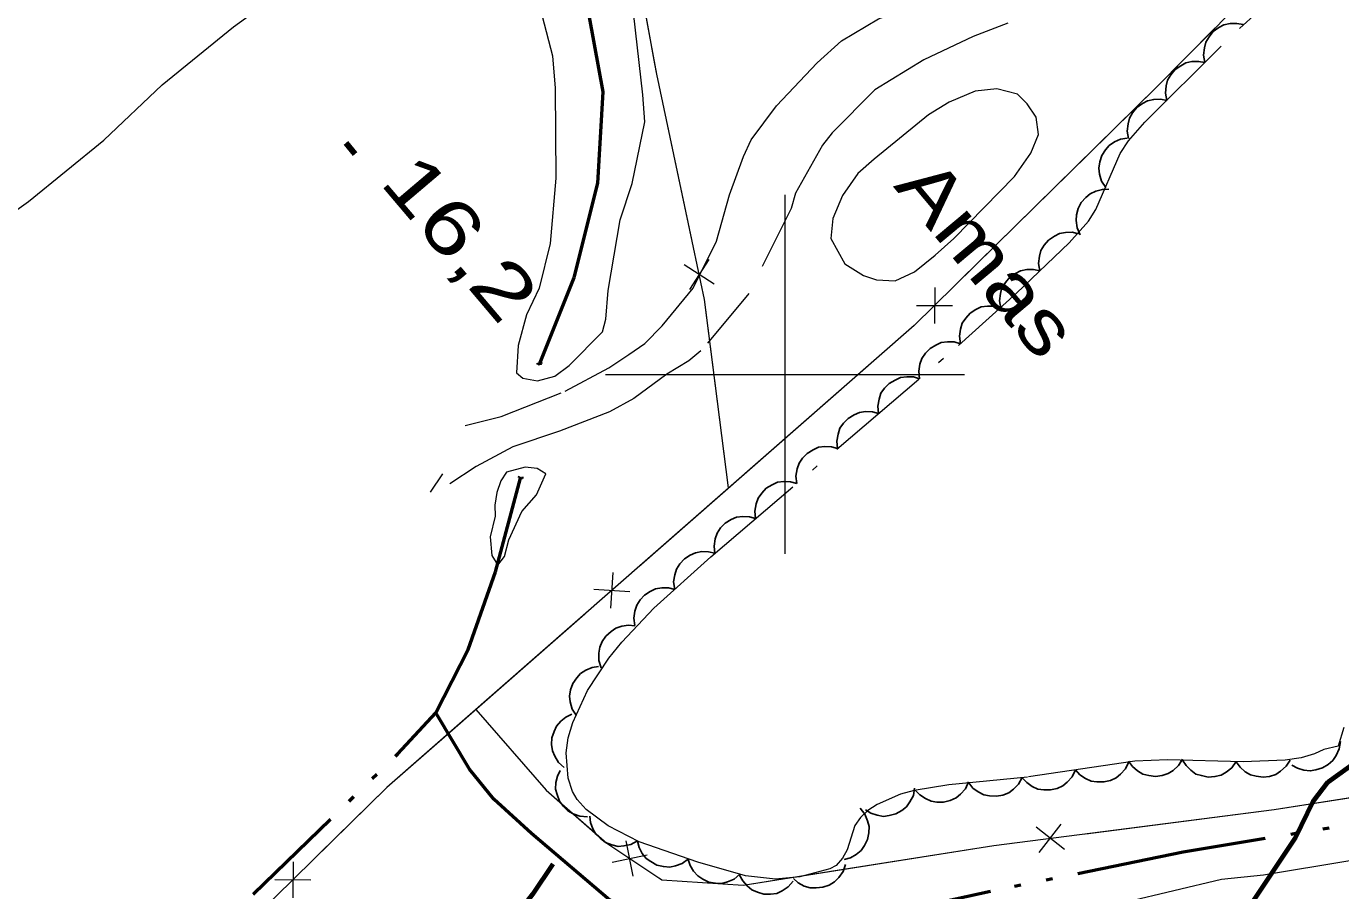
# Model space of a CAD drawing. Extents: x 386081 to 389416, y 5130568 to 5134082.
# Drawn here: x 388357.7 to 388431, y 5132371.2 to 5132419.4 of the extents above; entities that cross this region are included whole.
import ezdxf

# ---------------------------------------------------------------- set-up
doc = ezdxf.new("R2010")
doc.units = 0
doc.header["$LTSCALE"] = 1.2
for name, pattern in [('DASH_DOUBLE_DOT', [9.2, 5, -1.2, 0.3, -1.2, 0.3, -1.2]), ('DOT_DASHED', [7.7, 5, -1.2, 0.3, -1.2]), ('LONG_DASH_SHORT_DASH', [9.9, 6, -1.2, 1.5, -1.2]), ('LONG_DASHED', [7.5, 6, -1.5]), ('MEDIUM_DASHED', [4.5, 3, -1.5])]:
    doc.linetypes.add(name, pattern=pattern)
for name, color, linetype, lineweight in [('19', 7, 'Continuous', 13), ('2', 7, 'Continuous', 13), ('22', 7, 'Continuous', 13), ('26', 7, 'Continuous', 35), ('3', 7, 'Continuous', 140), ('37', 7, 'Continuous', 13), ('4', 7, 'DASH_DOUBLE_DOT', 53), ('44', 7, 'Continuous', 25), ('57', 7, 'LONG_DASH_SHORT_DASH', 13), ('61', 7, 'Continuous', 13)]:
    doc.layers.add(name, color=color, linetype=linetype, lineweight=lineweight)

msp = doc.modelspace()

# ---------------------------------------------------------------- linework, layer by layer
at = {"layer": '19', "linetype": 'MEDIUM_DASHED'}
msp.add_line((388380.9, 5132394.47), (388380.22, 5132393.44), dxfattribs=at)
for points in [[(388382.18, 5132397.15), (388384.17, 5132397.66), (388387.74, 5132399.07), (388390.17, 5132400.37), (388391.3, 5132401.11), (388392.18, 5132401.72), (388393.15, 5132402.71), (388394.87, 5132404.8), (388396.18, 5132407.42), (388396.9, 5132410), (388397.69, 5132412.15), (388398.11, 5132413.07), (388399.53, 5132414.97), (388401.79, 5132417.36), (388403.14, 5132418.58), (388405.2, 5132419.82), (388409.28, 5132421.37), (388412.01, 5132422.06), (388417.7, 5132423.33), (388420.12, 5132424.32), (388422.98, 5132425.9), (388426.85, 5132430.7), (388428.78, 5132432.88), (388432.38, 5132437.84)], [(388412.41, 5132419.57), (388410.48, 5132418.82), (388407.73, 5132417.53), (388405, 5132415.86), (388402.62, 5132413.46), (388402.08, 5132412.78), (388400.58, 5132410.1), (388400.34, 5132409.24), (388397.98, 5132404.51), (388395.3, 5132401.31), (388394.63, 5132400.76), (388393.42, 5132400.01), (388391.57, 5132398.66), (388390.21, 5132397.92), (388387.42, 5132396.84), (388384.82, 5132395.97), (388382.78, 5132394.88), (388381.32, 5132393.91)]]:
    msp.add_lwpolyline(points, dxfattribs=at)
at = {"layer": '2'}
for points in [[(388386.46, 5132419.96), (388387.03, 5132417.75), (388387.19, 5132415.95), (388387.23, 5132410.94), (388386.9, 5132407.29), (388386.3, 5132404.8), (388385.59, 5132403.33), (388385.13, 5132401.62), (388385.04, 5132400.09), (388385.38, 5132399.8), (388386.2, 5132399.65), (388387.17, 5132399.91), (388387.96, 5132400.49), (388389.82, 5132402.38), (388390.02, 5132403.08), (388390.15, 5132404.67), (388390.81, 5132408.61), (388391.48, 5132410.63), (388392.18, 5132414.07), (388392.08, 5132415.58), (388391.26, 5132422.8)], [(388353.42, 5132406.5), (388357.83, 5132409.63), (388362.04, 5132413.05), (388365.28, 5132416.13), (388369.25, 5132419.36), (388373.74, 5132422.61)], [(388419.01, 5132370.61), (388424.33, 5132371.88), (388426.66, 5132372.12), (388431.47, 5132372.93), (388456.07, 5132377.44), (388463.5, 5132379.12), (388467.58, 5132379.69), (388471.63, 5132380.65), (388473.26, 5132381.38), (388477.53, 5132382.88), (388482.99, 5132385.21), (388482.63, 5132385.53), (388478.94, 5132385.62), (388476.25, 5132385.32), (388460.72, 5132382.29)]]:
    msp.add_lwpolyline(points, dxfattribs=at)
msp.add_lwpolyline([(388383.82, 5132392.71), (388383.85, 5132392.11), (388383.57, 5132390.95), (388383.65, 5132389.92), (388384, 5132389.38), (388384.36, 5132389.86), (388384.6, 5132390.79), (388385.33, 5132392.36), (388386.15, 5132393.29), (388386.66, 5132394.46), (388386.18, 5132394.76), (388385.52, 5132394.83), (388384.47, 5132394.55), (388384.15, 5132394.08), (388383.93, 5132393.42)], close=True, dxfattribs=at)
at = {"layer": '22', "linetype": 'LONG_DASHED', "lineweight": 70}
for points in [[(388423.73, 5132356.44), (388422.69, 5132361.14), (388422.85, 5132363.36), (388424.22, 5132367.07), (388424.56, 5132367.81), (388425.39, 5132369.17), (388426.09, 5132370.65), (388428.47, 5132374.23), (388429.44, 5132376.2), (388430.28, 5132377.31), (388431.92, 5132378.49), (388433.85, 5132380.34), (388434.7, 5132380.96)], [(388351.9, 5132320.02), (388351.85, 5132320.52), (388351.6, 5132321.25), (388350.74, 5132328.64), (388351.04, 5132331.89), (388351.25, 5132332.75), (388352.44, 5132335.09), (388354.11, 5132337.38), (388355.02, 5132338.43), (388355.86, 5132339.72), (388357.65, 5132342.86), (388358.56, 5132344.65), (388359.47, 5132345.95), (388360.31, 5132347.42), (388363.41, 5132351.45), (388366.42, 5132354.61), (388367.49, 5132355.61), (388368.46, 5132356.35), (388376.75, 5132361.28), (388379.78, 5132363.64), (388380.57, 5132364.44), (388383.6, 5132368.02), (388385.94, 5132371.05), (388387.07, 5132372.73)]]:
    msp.add_lwpolyline(points, dxfattribs=at)
at = {"layer": '26'}
for p, q in [((388386.22, 5132400.55), (388386.2, 5132400.65)), ((388386.42, 5132400.59), (388386.22, 5132400.55)), ((388386.42, 5132400.59), (388386.4, 5132400.69)), ((388385.16, 5132394.24), (388385.18, 5132394.34)), ((388385.16, 5132394.24), (388385.18, 5132394.34)), ((388385.36, 5132394.2), (388385.16, 5132394.24)), ((388385.36, 5132394.2), (388385.16, 5132394.24)), ((388385.36, 5132394.2), (388385.37, 5132394.3)), ((388385.36, 5132394.2), (388385.37, 5132394.3))]:
    msp.add_line(p, q, dxfattribs=at)
at = {"layer": '3'}
msp.add_line((388375.52, 5132412.9), (388376.03, 5132412.29), dxfattribs=at)
at = {"layer": '37'}
for p, q in [((388392.75, 5132417.31), (388390.93, 5132427.14)), ((388416.89, 5132412.26), (388409.76, 5132405.25)), ((388396.05, 5132405.02), (388394.38, 5132406.11)), ((388395.76, 5132406.4), (388394.67, 5132404.73)), ((388408.34, 5132404.85), (388408.33, 5132402.84)), ((388407.33, 5132403.85), (388409.34, 5132403.84)), ((388396.84, 5132393.68), (388395.58, 5132403.6)), ((388406.89, 5132402.46), (388399.37, 5132395.87)), ((388399.37, 5132395.87), (388391.85, 5132389.28)), ((388390.41, 5132388.96), (388390.28, 5132386.97)), ((388389.34, 5132388.03), (388391.34, 5132387.9)), ((388388.84, 5132386.65), (388381.32, 5132380.06)), ((388416.76, 5132374.41), (388426.68, 5132375.68)), ((388415.57, 5132373.54), (388413.99, 5132374.77)), ((388414.17, 5132373.36), (388415.39, 5132374.95)), ((388391.54, 5132372.05), (388391.14, 5132374.01)), ((388390.36, 5132372.83), (388392.32, 5132373.23)), ((388372.58, 5132372.85), (388372.56, 5132370.85)), ((388371.57, 5132371.86), (388373.57, 5132371.84))]:
    msp.add_line(p, q, dxfattribs=at)
for points in [[(388396.84, 5132393.68), (388395.51, 5132404.17), (388392.86, 5132416.73), (388390.58, 5132429.01), (388388.51, 5132437.82), (388387.95, 5132439.66), (388386.7, 5132441.87), (388385.15, 5132443.78), (388382.38, 5132446.66), (388379.03, 5132449.76), (388375.4, 5132453.33)], [(388421.58, 5132429.13), (388427.77, 5132423.13), (388420.7, 5132416.01), (388407.19, 5132402.72), (388377.8, 5132376.98), (388363.33, 5132362.78), (388353.67, 5132354.17), (388350.69, 5132351.7), (388337.83, 5132337.18), (388333.32, 5132333.21), (388330.28, 5132330.08), (388326.39, 5132325.88), (388315.64, 5132315.66), (388287.34, 5132289.38), (388274.37, 5132276.61), (388241.34, 5132245.54), (388210.15, 5132215.49), (388182.78, 5132188.63), (388143.46, 5132150.83), (388146.1, 5132148.16), (388157.43, 5132137.11), (388188.82, 5132104.51), (388222.63, 5132137.63), (388247.55, 5132161.83)], [(388423.98, 5132419.31), (388420.7, 5132416.01), (388416.89, 5132412.26)], [(388394.8, 5132407.52), (388392.86, 5132416.73), (388392.75, 5132417.31)], [(388382.76, 5132381.34), (388386.68, 5132376.84), (388390.06, 5132373.88), (388393.14, 5132371.84), (388397.66, 5132371.55), (388411.64, 5132373.75), (388427.27, 5132375.76), (388444.94, 5132378.54), (388460.92, 5132381.51), (388478.12, 5132385.76), (388491.49, 5132389.76), (388498.92, 5132392.53), (388505.86, 5132395.26), (388512.56, 5132399.08)], [(388382.76, 5132381.34), (388386.68, 5132376.84), (388389.71, 5132374.18)], [(388381.32, 5132380.06), (388377.8, 5132376.98), (388374, 5132373.25)], [(388426.68, 5132375.68), (388427.27, 5132375.76), (388436.56, 5132377.22)], [(388402.91, 5132372.38), (388411.64, 5132373.75), (388412.79, 5132373.9)], [(388393.01, 5132371.93), (388393.14, 5132371.84), (388397.66, 5132371.55), (388402.91, 5132372.38)]]:
    msp.add_lwpolyline(points, dxfattribs=at)
at = {"layer": '4'}
for points in [[(388386.32, 5132400.57), (388388.24, 5132405.4), (388389.56, 5132410.65), (388389.87, 5132415.75), (388388.43, 5132423.51), (388387.2, 5132427.22), (388386.08, 5132431.59), (388385.65, 5132434.82), (388385.58, 5132438.09), (388385.31, 5132439.99), (388385.09, 5132440.79), (388383.93, 5132443.59), (388383.39, 5132444.71), (388383.09, 5132445.15), (388380.31, 5132448.3), (388378.74, 5132449.82)], [(388555.7, 5132410.87), (388548.31, 5132409.08), (388539.26, 5132407.17), (388529.14, 5132404.88), (388522.41, 5132402.59), (388516.2, 5132399.46), (388509.59, 5132395.92), (388502.1, 5132392.15), (388488.46, 5132387.3), (388477.06, 5132384.21), (388464.51, 5132381.09), (388448.55, 5132377.76), (388422.19, 5132373.38), (388411.46, 5132371.2), (388404.14, 5132369.59), (388399.34, 5132368.92), (388394.7, 5132369.24), (388390.24, 5132370.72), (388385.87, 5132374.43), (388383.76, 5132376.34), (388382.41, 5132378.01), (388380.54, 5132381.15)], [(388362.43, 5132363.37), (388378.42, 5132378.86), (388380.54, 5132381.15), (388382.33, 5132384.67), (388383.87, 5132389), (388385.26, 5132394.22)]]:
    msp.add_lwpolyline(points, dxfattribs=at)
at = {"layer": '44', "linetype": 'DOT_DASHED', "lineweight": 13}
for points in [[(388420.06, 5132414.05), (388425.34, 5132419.3), (388429.61, 5132423.13), (388433.99, 5132427.32)], [(388431.14, 5132380.34), (388430.83, 5132379.3), (388430.02, 5132379.11), (388429.51, 5132378.86), (388428.76, 5132378.65), (388427.87, 5132378.51), (388425.53, 5132378.42), (388421.32, 5132378.53), (388419.5, 5132378.46), (388413.51, 5132377.57), (388409.13, 5132377.13), (388407.2, 5132376.83), (388406.43, 5132376.61), (388405.14, 5132376.04), (388404.62, 5132375.71), (388404.2, 5132375.32), (388403.89, 5132374.87), (388403.47, 5132373.51), (388403.2, 5132373.05), (388402.84, 5132372.65), (388402.5, 5132372.46), (388400.83, 5132372.01), (388399.46, 5132371.88), (388397.79, 5132372.07), (388395.13, 5132372.83), (388391.86, 5132373.97), (388390.15, 5132374.86), (388388.92, 5132375.76), (388388.42, 5132376.32), (388388.16, 5132376.76), (388387.91, 5132377.51), (388387.8, 5132378.92), (388387.92, 5132379.76), (388388.17, 5132380.61), (388388.99, 5132382.4), (388390.18, 5132384.2), (388390.9, 5132385.09), (388392.69, 5132386.97), (388395.86, 5132389.84), (388409.66, 5132401.61), (388412.9, 5132404.53), (388415.84, 5132407.34), (388416.92, 5132408.53), (388417.33, 5132409.18), (388418.68, 5132412.3), (388419.14, 5132413.01), (388420.06, 5132414.05)]]:
    msp.add_lwpolyline(points, dxfattribs=at)
at = {"layer": '44'}
for points in [[(388423.4, 5132417.38), (388423.33, 5132417.79), (388423.37, 5132418.19), (388423.45, 5132418.51), (388423.63, 5132418.81), (388423.86, 5132419.1), (388424.18, 5132419.32), (388424.46, 5132419.48), (388424.81, 5132419.55), (388425.18, 5132419.56), (388425.53, 5132419.49)], [(388421.28, 5132415.26), (388421.2, 5132415.67), (388421.24, 5132416.07), (388421.32, 5132416.4), (388421.5, 5132416.7), (388421.74, 5132416.98), (388422.05, 5132417.2), (388422.34, 5132417.36), (388422.68, 5132417.43), (388423.05, 5132417.44), (388423.4, 5132417.38)], [(388419.15, 5132413.14), (388419.07, 5132413.56), (388419.12, 5132413.96), (388419.19, 5132414.28), (388419.37, 5132414.58), (388419.61, 5132414.87), (388419.92, 5132415.09), (388420.21, 5132415.25), (388420.55, 5132415.32), (388420.92, 5132415.33), (388421.28, 5132415.26)], [(388417.87, 5132410.42), (388417.64, 5132410.77), (388417.53, 5132411.16), (388417.49, 5132411.49), (388417.54, 5132411.84), (388417.66, 5132412.19), (388417.86, 5132412.51), (388418.07, 5132412.76), (388418.36, 5132412.96), (388418.7, 5132413.11), (388419.06, 5132413.17)], [(388416.45, 5132407.78), (388416.28, 5132408.17), (388416.23, 5132408.57), (388416.24, 5132408.9), (388416.34, 5132409.24), (388416.51, 5132409.57), (388416.77, 5132409.85), (388417.01, 5132410.07), (388417.33, 5132410.21), (388417.69, 5132410.31), (388418.05, 5132410.32)], [(388414.2, 5132405.77), (388414.13, 5132406.18), (388414.18, 5132406.58), (388414.26, 5132406.9), (388414.45, 5132407.2), (388414.69, 5132407.48), (388415.01, 5132407.7), (388415.3, 5132407.85), (388415.64, 5132407.91), (388416.01, 5132407.92), (388416.36, 5132407.84)], [(388412.03, 5132403.7), (388411.96, 5132404.11), (388412.01, 5132404.51), (388412.09, 5132404.83), (388412.28, 5132405.13), (388412.52, 5132405.41), (388412.84, 5132405.62), (388413.13, 5132405.78), (388413.47, 5132405.84), (388413.84, 5132405.84), (388414.2, 5132405.77)], [(388409.77, 5132401.71), (388409.72, 5132402.13), (388409.78, 5132402.53), (388409.87, 5132402.85), (388410.07, 5132403.14), (388410.32, 5132403.41), (388410.64, 5132403.62), (388410.93, 5132403.76), (388411.28, 5132403.81), (388411.65, 5132403.81), (388412, 5132403.72)], [(388407.49, 5132399.76), (388407.45, 5132400.18), (388407.52, 5132400.58), (388407.63, 5132400.89), (388407.83, 5132401.18), (388408.09, 5132401.44), (388408.41, 5132401.64), (388408.71, 5132401.78), (388409.06, 5132401.82), (388409.43, 5132401.81), (388409.78, 5132401.71)], [(388405.21, 5132397.82), (388405.17, 5132398.23), (388405.24, 5132398.63), (388405.34, 5132398.95), (388405.54, 5132399.23), (388405.8, 5132399.5), (388406.13, 5132399.69), (388406.43, 5132399.83), (388406.78, 5132399.87), (388407.15, 5132399.86), (388407.49, 5132399.76)], [(388402.93, 5132395.87), (388402.88, 5132396.28), (388402.96, 5132396.68), (388403.06, 5132397), (388403.26, 5132397.29), (388403.52, 5132397.55), (388403.85, 5132397.75), (388404.15, 5132397.88), (388404.49, 5132397.93), (388404.87, 5132397.91), (388405.21, 5132397.82)], [(388400.65, 5132393.92), (388400.6, 5132394.34), (388400.67, 5132394.74), (388400.78, 5132395.05), (388400.98, 5132395.34), (388401.24, 5132395.6), (388401.57, 5132395.8), (388401.86, 5132395.94), (388402.21, 5132395.98), (388402.58, 5132395.97), (388402.93, 5132395.87)], [(388398.36, 5132391.98), (388398.32, 5132392.39), (388398.39, 5132392.79), (388398.5, 5132393.1), (388398.7, 5132393.39), (388398.95, 5132393.66), (388399.28, 5132393.85), (388399.58, 5132393.99), (388399.93, 5132394.03), (388400.3, 5132394.02), (388400.65, 5132393.92)], [(388396.08, 5132390.03), (388396.04, 5132390.44), (388396.11, 5132390.84), (388396.21, 5132391.16), (388396.41, 5132391.45), (388396.67, 5132391.71), (388397, 5132391.91), (388397.3, 5132392.04), (388397.65, 5132392.09), (388398.02, 5132392.07), (388398.36, 5132391.98)], [(388393.85, 5132388.02), (388393.79, 5132388.44), (388393.86, 5132388.84), (388393.95, 5132389.15), (388394.14, 5132389.45), (388394.39, 5132389.72), (388394.72, 5132389.93), (388395.01, 5132390.07), (388395.36, 5132390.13), (388395.73, 5132390.12), (388396.08, 5132390.04)], [(388391.63, 5132386.01), (388391.57, 5132386.42), (388391.63, 5132386.82), (388391.73, 5132387.14), (388391.92, 5132387.44), (388392.17, 5132387.71), (388392.49, 5132387.91), (388392.78, 5132388.06), (388393.13, 5132388.11), (388393.5, 5132388.11), (388393.85, 5132388.02)], [(388389.75, 5132383.66), (388389.62, 5132384.06), (388389.62, 5132384.47), (388389.67, 5132384.8), (388389.81, 5132385.12), (388390.02, 5132385.42), (388390.3, 5132385.68), (388390.57, 5132385.87), (388390.91, 5132385.97), (388391.27, 5132386.03), (388391.63, 5132385.99)], [(388388.35, 5132381.01), (388388.13, 5132381.36), (388388.03, 5132381.76), (388387.99, 5132382.08), (388388.05, 5132382.43), (388388.18, 5132382.78), (388388.39, 5132383.1), (388388.6, 5132383.34), (388388.9, 5132383.53), (388389.25, 5132383.67), (388389.6, 5132383.73)], [(388387.68, 5132378.1), (388387.37, 5132378.38), (388387.16, 5132378.73), (388387.03, 5132379.03), (388386.99, 5132379.38), (388387.01, 5132379.75), (388387.13, 5132380.11), (388387.26, 5132380.41), (388387.5, 5132380.68), (388387.78, 5132380.91), (388388.11, 5132381.07)], [(388430.95, 5132379.56), (388430.89, 5132379.15), (388430.72, 5132378.78), (388430.54, 5132378.5), (388430.27, 5132378.27), (388429.96, 5132378.08), (388429.59, 5132377.97), (388429.27, 5132377.91), (388428.92, 5132377.96), (388428.56, 5132378.06), (388428.25, 5132378.24)], [(388419.16, 5132378.41), (388418.98, 5132378.03), (388418.7, 5132377.73), (388418.45, 5132377.52), (388418.13, 5132377.38), (388417.77, 5132377.3), (388417.38, 5132377.3), (388417.06, 5132377.35), (388416.74, 5132377.49), (388416.43, 5132377.7), (388416.19, 5132377.97)], [(388422.15, 5132378.56), (388421.93, 5132378.21), (388421.63, 5132377.94), (388421.35, 5132377.76), (388421.01, 5132377.65), (388420.65, 5132377.61), (388420.27, 5132377.66), (388419.95, 5132377.73), (388419.65, 5132377.92), (388419.37, 5132378.16), (388419.15, 5132378.45)], [(388425.15, 5132378.43), (388424.91, 5132378.09), (388424.59, 5132377.84), (388424.3, 5132377.68), (388423.96, 5132377.6), (388423.59, 5132377.57), (388423.21, 5132377.65), (388422.9, 5132377.74), (388422.61, 5132377.95), (388422.35, 5132378.21), (388422.15, 5132378.51)], [(388428.15, 5132378.52), (388427.93, 5132378.17), (388427.62, 5132377.9), (388427.35, 5132377.72), (388427.01, 5132377.61), (388426.64, 5132377.57), (388426.26, 5132377.62), (388425.95, 5132377.69), (388425.65, 5132377.87), (388425.36, 5132378.12), (388425.15, 5132378.41)], [(388388.99, 5132375.36), (388388.57, 5132375.39), (388388.19, 5132375.53), (388387.9, 5132375.68), (388387.65, 5132375.93), (388387.43, 5132376.23), (388387.29, 5132376.59), (388387.21, 5132376.9), (388387.23, 5132377.26), (388387.31, 5132377.62), (388387.46, 5132377.94)], [(388410.23, 5132377.3), (388410.05, 5132376.92), (388409.78, 5132376.62), (388409.53, 5132376.41), (388409.2, 5132376.27), (388408.84, 5132376.18), (388408.46, 5132376.18), (388408.14, 5132376.22), (388407.82, 5132376.37), (388407.51, 5132376.58), (388407.26, 5132376.84)], [(388413.22, 5132377.54), (388413.02, 5132377.17), (388412.73, 5132376.89), (388412.47, 5132376.69), (388412.14, 5132376.56), (388411.78, 5132376.5), (388411.4, 5132376.52), (388411.07, 5132376.58), (388410.76, 5132376.74), (388410.47, 5132376.96), (388410.24, 5132377.24)], [(388416.19, 5132377.97), (388416.01, 5132377.59), (388415.73, 5132377.29), (388415.48, 5132377.08), (388415.16, 5132376.94), (388414.8, 5132376.86), (388414.42, 5132376.86), (388414.09, 5132376.9), (388413.77, 5132377.05), (388413.47, 5132377.26), (388413.22, 5132377.53)], [(388407.22, 5132376.96), (388407.15, 5132376.55), (388406.96, 5132376.19), (388406.77, 5132375.92), (388406.5, 5132375.7), (388406.18, 5132375.52), (388405.8, 5132375.42), (388405.48, 5132375.38), (388405.13, 5132375.44), (388404.78, 5132375.56), (388404.48, 5132375.75)], [(388404.19, 5132375.84), (388404.45, 5132375.51), (388404.6, 5132375.13), (388404.68, 5132374.81), (388404.67, 5132374.46), (388404.59, 5132374.1), (388404.42, 5132373.76), (388404.24, 5132373.48), (388403.97, 5132373.26), (388403.65, 5132373.07), (388403.3, 5132372.97)], [(388391.78, 5132374.01), (388391.41, 5132373.81), (388391.02, 5132373.73), (388390.69, 5132373.71), (388390.34, 5132373.79), (388390, 5132373.93), (388389.7, 5132374.16), (388389.46, 5132374.38), (388389.29, 5132374.69), (388389.16, 5132375.04), (388389.12, 5132375.4)], [(388394.61, 5132373.01), (388394.27, 5132372.76), (388393.89, 5132372.62), (388393.57, 5132372.55), (388393.22, 5132372.58), (388392.86, 5132372.67), (388392.52, 5132372.86), (388392.26, 5132373.04), (388392.04, 5132373.32), (388391.87, 5132373.65), (388391.78, 5132374)], [(388397.48, 5132372.16), (388397.16, 5132371.89), (388396.79, 5132371.73), (388396.47, 5132371.64), (388396.12, 5132371.65), (388395.76, 5132371.72), (388395.41, 5132371.88), (388395.13, 5132372.06), (388394.9, 5132372.32), (388394.71, 5132372.64), (388394.6, 5132372.98)], [(388403.36, 5132372.69), (388403.23, 5132372.3), (388402.99, 5132371.97), (388402.76, 5132371.73), (388402.46, 5132371.55), (388402.11, 5132371.43), (388401.73, 5132371.39), (388401.4, 5132371.39), (388401.07, 5132371.5), (388400.74, 5132371.68), (388400.47, 5132371.91)], [(388400.45, 5132371.77), (388400.18, 5132371.45), (388399.84, 5132371.23), (388399.54, 5132371.09), (388399.19, 5132371.04), (388398.82, 5132371.05), (388398.46, 5132371.16), (388398.15, 5132371.28), (388397.88, 5132371.51), (388397.64, 5132371.79), (388397.47, 5132372.11)]]:
    msp.add_lwpolyline(points, dxfattribs=at)
at = {"layer": '57'}
msp.add_lwpolyline([(388404.96, 5132412), (388404.05, 5132411.2), (388403.21, 5132409.97), (388402.66, 5132408.68), (388402.55, 5132407.58), (388403.34, 5132406.17), (388404.37, 5132405.51), (388405.1, 5132405.27), (388406.13, 5132405.22), (388407.22, 5132405.72), (388408.37, 5132406.64), (388409.4, 5132407.57), (388412.79, 5132411.02), (388413.69, 5132412.32), (388414.12, 5132413.36), (388413.99, 5132414.34), (388413.5, 5132415.07), (388412.96, 5132415.61), (388411.81, 5132415.91), (388410.59, 5132415.78), (388409.14, 5132415.16), (388407.99, 5132414.47)], close=True, dxfattribs=at)
at = {"layer": '61'}
for p, q in [((388400, 5132390), (388400, 5132410)), ((388390, 5132400), (388410, 5132400))]:
    msp.add_line(p, q, dxfattribs=at)

# ---------------------------------------------------------------- texts
at = {"layer": '3', "width": 1.35}
msp.add_text('16,2   ', height=3, rotation=310.294, dxfattribs=at).set_placement((388377.35, 5132410.68))
at = {"layer": '57', "width": 1.25}
msp.add_text('Amas', height=3, rotation=309.89, dxfattribs=at).set_placement((388406, 5132410.48))

doc.saveas('drawing.dxf')
